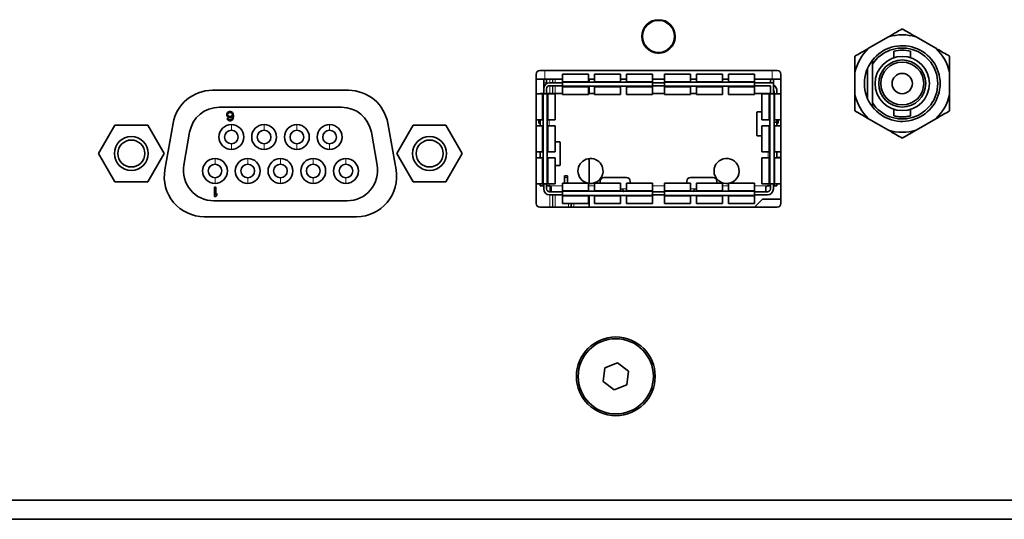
# Model space of a CAD drawing. Header units: millimetres. Extents: x 0 to 1118, y 0 to 864.
# Tile 257 of 339: x 812 to 832, y 491 to 502. Entities that reach past the tile are written whole.
import ezdxf

# ---------------------------------------------------------------- set-up
doc = ezdxf.new("R2010")
doc.units = ezdxf.units.MM

msp = doc.modelspace()

# ---------------------------------------------------------------- linework, layer by layer
at = {"color": 7, "linetype": 'Continuous', "lineweight": 18}
for p, q in [((824.7018, 501.5305), (824.7019, 501.5303)), ((824.7221, 501.5447), (824.7234, 501.5403)), ((824.7576, 501.5601), (824.7545, 501.5635)), ((824.777, 501.5737), (824.7769, 501.5739)), ((825.2625, 501.2701), (825.2581, 501.2712)), ((825.2581, 501.2316), (825.2625, 501.2327)), ((825.2601, 501.2948), (825.2603, 501.2948)), ((825.2601, 501.2081), (825.2603, 501.2081)), ((824.7018, 500.9723), (824.7019, 500.9725)), ((824.7234, 500.9625), (824.7221, 500.9581)), ((824.7545, 500.9394), (824.7576, 500.9427)), ((824.7769, 500.929), (824.777, 500.9292)), ((822.531, 500.3539), (822.531, 500.5352)), ((827.2935, 500.3539), (827.2935, 500.5352)), ((822.5073, 500.2789), (822.5698, 500.2789)), ((822.6395, 500.3539), (822.6395, 500.2789)), ((822.6395, 500.2164), (822.6395, 500.0539)), ((822.6895, 500.2789), (822.6895, 500.3539)), ((822.6895, 500.0539), (822.6895, 500.2164)), ((822.6987, 500.3539), (822.6987, 500.2789)), ((822.6987, 500.2164), (822.6987, 500.0539)), ((822.7487, 500.2789), (822.7487, 500.3539)), ((822.7487, 500.0539), (822.7487, 500.2164)), ((822.901, 500.3086), (823.446, 500.3086)), ((823.446, 500.1868), (822.901, 500.1868)), ((823.571, 500.3086), (824.116, 500.3086)), ((824.116, 500.1868), (823.571, 500.1868)), ((824.241, 500.3086), (824.786, 500.3086)), ((824.786, 500.1868), (824.241, 500.1868)), ((825.041, 500.3086), (825.586, 500.3086)), ((825.586, 500.1868), (825.041, 500.1868)), ((825.711, 500.3086), (826.256, 500.3086)), ((826.256, 500.1868), (825.711, 500.1868)), ((826.381, 500.3086), (826.926, 500.3086)), ((826.926, 500.1868), (826.381, 500.1868)), ((822.4767, 499.5014), (822.4767, 500.0464)), ((822.6004, 500.0464), (822.6004, 499.5014)), ((822.6198, 500.0539), (822.6198, 500.0464)), ((827.2073, 500.0464), (827.2073, 500.0539)), ((827.2267, 499.5014), (827.2267, 500.0464)), ((827.3504, 500.0464), (827.3504, 499.5014)), ((815.9656, 499.4014), (815.9656, 499.2839)), ((816.6514, 499.4014), (816.6514, 499.2839)), ((817.3372, 499.4014), (817.3372, 499.2839)), ((818.023, 499.4014), (818.023, 499.2839)), ((822.4767, 498.8314), (822.4767, 499.3764)), ((822.6004, 499.3764), (822.6004, 498.8314)), ((822.6198, 499.5014), (822.6198, 499.3764)), ((827.2267, 498.8314), (827.2267, 499.3764)), ((827.3504, 499.3764), (827.3504, 498.8314)), ((815.9656, 498.9982), (815.9656, 498.8807)), ((816.6514, 498.9982), (816.6514, 498.8807)), ((817.3372, 498.9982), (817.3372, 498.8807)), ((818.023, 498.9982), (818.023, 498.8807)), ((827.2073, 498.7064), (827.2073, 498.8314)), ((815.6227, 498.6902), (815.6227, 498.5727)), ((816.3085, 498.6902), (816.3085, 498.5727)), ((816.9943, 498.6902), (816.9943, 498.5727)), ((817.6801, 498.6902), (817.6801, 498.5727)), ((818.3659, 498.6902), (818.3659, 498.5727)), ((822.4767, 498.1614), (822.4767, 498.7064)), ((822.6004, 498.7064), (822.6004, 498.1614)), ((827.2267, 498.1614), (827.2267, 498.7064)), ((827.3504, 498.7064), (827.3504, 498.1614)), ((815.6227, 498.287), (815.6227, 498.1695)), ((816.3085, 498.287), (816.3085, 498.1695)), ((816.9943, 498.287), (816.9943, 498.1695)), ((817.6801, 498.287), (817.6801, 498.1695)), ((818.3659, 498.287), (818.3659, 498.1695)), ((822.6198, 498.1614), (822.6198, 498.1164)), ((822.6323, 498.1164), (822.901, 498.1164)), ((822.6395, 498.1152), (822.6395, 497.9914)), ((822.9448, 498.2939), (823.0073, 498.2939)), ((823.446, 498.1164), (823.571, 498.1164)), ((824.786, 498.1164), (825.041, 498.1164)), ((826.256, 498.1164), (826.381, 498.1164)), ((826.926, 498.1164), (827.1948, 498.1164)), ((827.2073, 498.1164), (827.2073, 498.1614)), ((822.6395, 497.9289), (822.6395, 497.6727)), ((822.6895, 497.6727), (822.6895, 497.9289)), ((822.6987, 497.9289), (822.6987, 497.6727)), ((822.7487, 497.6727), (822.7487, 497.9289)), ((822.901, 498.0211), (823.446, 498.0211)), ((823.446, 497.8993), (822.901, 497.8993)), ((823.571, 498.0211), (824.116, 498.0211)), ((824.116, 497.8993), (823.571, 497.8993)), ((824.241, 498.0539), (824.116, 498.0539)), ((824.241, 498.0211), (824.786, 498.0211)), ((824.786, 497.8993), (824.241, 497.8993)), ((825.041, 498.0211), (825.586, 498.0211)), ((825.586, 497.8993), (825.041, 497.8993)), ((825.711, 498.0539), (825.586, 498.0539)), ((825.711, 498.0211), (826.256, 498.0211)), ((826.256, 497.8993), (825.711, 497.8993)), ((826.381, 498.0211), (826.926, 498.0211)), ((826.926, 497.8993), (826.381, 497.8993)), ((823.0286, 497.7477), (823.0286, 497.6727)), ((823.0786, 497.6727), (823.0786, 497.7477)), ((823.0878, 497.7477), (823.0878, 497.6727)), ((823.1378, 497.6727), (823.1378, 497.7477))]:
    msp.add_line(p, q, dxfattribs=at)
at = {"color": 7, "linetype": 'Continuous', "lineweight": 35}
for p, q in [((829.7298, 501.2417), (829.315, 501.0022)), ((830.722, 501.0022), (830.3072, 501.2417)), ((829.8435, 500.9404), (829.8435, 500.8038)), ((830.1935, 500.8038), (830.1935, 500.941)), ((829.2935, 500.5858), (829.2935, 499.9395)), ((829.3935, 500.752), (829.3935, 500.6658)), ((829.3935, 500.6658), (829.3935, 499.8595)), ((822.3518, 500.4602), (822.3518, 497.7477)), ((827.4018, 500.5352), (822.4268, 500.5352)), ((823.446, 500.4602), (822.901, 500.4602)), ((822.901, 500.4602), (822.901, 500.3086)), ((823.446, 500.3086), (823.446, 500.4602)), ((824.116, 500.4602), (823.571, 500.4602)), ((823.571, 500.4602), (823.571, 500.3086)), ((824.116, 500.3086), (824.116, 500.4602)), ((824.786, 500.4602), (824.241, 500.4602)), ((824.241, 500.4602), (824.241, 500.3086)), ((824.786, 500.3086), (824.786, 500.4602)), ((825.586, 500.4602), (825.041, 500.4602)), ((825.041, 500.4602), (825.041, 500.3086)), ((825.586, 500.3086), (825.586, 500.4602)), ((826.256, 500.4602), (825.711, 500.4602)), ((825.711, 500.4602), (825.711, 500.3086)), ((826.256, 500.3086), (826.256, 500.4602)), ((826.926, 500.4602), (826.381, 500.4602)), ((826.381, 500.4602), (826.381, 500.3086)), ((826.926, 500.3086), (826.926, 500.4602)), ((827.4768, 497.7477), (827.4768, 500.4602)), ((829.0263, 500.5022), (829.0263, 500.0232)), ((831.0107, 500.0232), (831.0107, 500.5022)), ((822.531, 500.3539), (822.3518, 500.3539)), ((822.5073, 500.2789), (822.5073, 500.3539)), ((822.5073, 500.1539), (822.5073, 500.2789)), ((822.901, 500.3539), (822.531, 500.3539)), ((822.5698, 500.2789), (822.5698, 500.3539)), ((822.5698, 500.2622), (822.5698, 500.2789)), ((822.901, 500.2789), (822.6323, 500.2789)), ((822.901, 500.2164), (822.6323, 500.2164)), ((822.901, 500.3086), (822.901, 500.2904)), ((822.901, 500.2904), (824.786, 500.2904)), ((822.901, 500.2904), (822.901, 500.205)), ((822.901, 500.205), (824.786, 500.205)), ((822.901, 500.1868), (822.901, 500.205)), ((822.901, 500.1868), (822.901, 500.0352)), ((823.571, 500.3539), (823.446, 500.3539)), ((823.446, 500.2904), (823.446, 500.3086)), ((823.446, 500.1868), (823.446, 500.205)), ((823.446, 500.0352), (823.446, 500.1868)), ((823.4637, 500.3539), (823.4637, 500.2904)), ((823.4637, 500.205), (823.4637, 500.0539)), ((823.571, 500.3086), (823.571, 500.2904)), ((823.571, 500.205), (823.571, 500.1868)), ((823.571, 500.1868), (823.571, 500.0352)), ((824.241, 500.3539), (824.116, 500.3539)), ((824.116, 500.2904), (824.116, 500.3086)), ((824.116, 500.1868), (824.116, 500.205)), ((824.116, 500.0352), (824.116, 500.1868)), ((824.241, 500.3086), (824.241, 500.2904)), ((824.241, 500.205), (824.241, 500.1868)), ((824.241, 500.1868), (824.241, 500.0352)), ((825.041, 500.3539), (824.786, 500.3539)), ((824.786, 500.3086), (824.786, 500.2904)), ((824.786, 500.205), (824.786, 500.2904)), ((825.041, 500.2789), (824.786, 500.2789)), ((825.041, 500.2164), (824.786, 500.2164)), ((824.786, 500.205), (824.786, 500.1868)), ((824.786, 500.1868), (824.786, 500.0352)), ((825.041, 500.3086), (825.041, 500.2904)), ((825.041, 500.2904), (825.041, 500.205)), ((825.041, 500.2904), (826.926, 500.2904)), ((825.041, 500.205), (826.926, 500.205)), ((825.041, 500.1868), (825.041, 500.205)), ((825.041, 500.1868), (825.041, 500.0352)), ((825.711, 500.3539), (825.586, 500.3539)), ((825.586, 500.2904), (825.586, 500.3086)), ((825.586, 500.1868), (825.586, 500.205)), ((825.586, 500.0352), (825.586, 500.1868)), ((825.711, 500.3086), (825.711, 500.2904)), ((825.711, 500.205), (825.711, 500.1868)), ((825.711, 500.1868), (825.711, 500.0352)), ((826.381, 500.3539), (826.256, 500.3539)), ((826.256, 500.2904), (826.256, 500.3086)), ((826.256, 500.1868), (826.256, 500.205)), ((826.256, 500.0352), (826.256, 500.1868)), ((826.381, 500.3086), (826.381, 500.2904)), ((826.381, 500.205), (826.381, 500.1868)), ((826.381, 500.1868), (826.381, 500.0352)), ((827.2935, 500.3539), (826.926, 500.3539)), ((826.926, 500.3086), (826.926, 500.2904)), ((826.926, 500.205), (826.926, 500.2904)), ((827.3198, 500.2789), (826.926, 500.2789)), ((827.2573, 500.2164), (826.926, 500.2164)), ((826.926, 500.205), (826.926, 500.1868)), ((826.926, 500.1868), (826.926, 500.0352)), ((827.2573, 500.2789), (827.2573, 500.3539)), ((827.2573, 500.2164), (827.2573, 500.0464)), ((827.4768, 500.3539), (827.2935, 500.3539)), ((827.3198, 500.3539), (827.3198, 500.2789)), ((827.3198, 500.0464), (827.3198, 500.2789)), ((818.418, 500.1205), (815.5693, 500.1205)), ((822.4767, 500.0464), (822.3518, 500.0464)), ((822.4323, 500.0539), (822.4948, 500.0539)), ((822.4323, 500.0464), (822.4323, 500.0539)), ((822.4767, 500.0464), (822.4948, 500.0464)), ((822.4948, 500.0539), (822.4948, 500.0464)), ((822.4948, 500.0539), (822.5073, 500.0539)), ((822.4948, 498.1614), (822.4948, 500.0464)), ((822.5823, 500.0464), (822.4948, 500.0464)), ((822.5073, 500.1539), (822.5073, 500.0464)), ((822.5698, 500.0464), (822.5698, 500.1539)), ((822.5698, 500.0539), (822.6198, 500.0539)), ((822.5823, 498.1614), (822.5823, 500.0464)), ((822.5823, 500.0464), (822.6004, 500.0464)), ((822.6004, 500.0464), (822.751, 500.0464)), ((822.901, 500.0539), (822.6198, 500.0539)), ((822.751, 499.5014), (822.751, 500.0464)), ((822.901, 500.0352), (823.446, 500.0352)), ((823.571, 500.0539), (823.446, 500.0539)), ((823.571, 500.0352), (824.116, 500.0352)), ((824.241, 500.0352), (824.786, 500.0352)), ((825.041, 500.0539), (824.786, 500.0539)), ((825.041, 500.0352), (825.586, 500.0352)), ((825.711, 500.0539), (825.586, 500.0539)), ((825.711, 500.0352), (826.256, 500.0352)), ((826.381, 500.0352), (826.926, 500.0352)), ((827.2073, 500.0539), (826.926, 500.0539)), ((827.076, 500.0464), (827.076, 499.5014)), ((827.2267, 500.0464), (827.076, 500.0464)), ((827.2073, 500.0539), (827.2573, 500.0539)), ((827.2267, 500.0464), (827.2448, 500.0464)), ((827.3323, 500.0464), (827.2448, 500.0464)), ((827.2448, 498.1614), (827.2448, 500.0464)), ((827.3323, 500.0724), (827.3198, 500.0724)), ((827.3323, 500.0464), (827.3323, 500.0914)), ((827.3323, 498.1614), (827.3323, 500.0464)), ((827.3323, 500.0464), (827.3504, 500.0464)), ((827.3504, 500.0464), (827.4768, 500.0464)), ((827.3948, 500.0914), (827.3948, 500.0464)), ((815.7166, 499.7659), (818.272, 499.7659)), ((829.3935, 499.8595), (829.3935, 499.7734)), ((815.8672, 499.6218), (815.8751, 499.642)), ((815.8672, 499.6015), (815.8672, 499.6218)), ((815.8751, 499.5812), (815.8672, 499.6015)), ((815.8751, 499.642), (815.887, 499.6583)), ((815.887, 499.5691), (815.8751, 499.5812)), ((815.887, 499.6583), (815.9069, 499.6704)), ((815.887, 499.6177), (815.891, 499.6299)), ((815.887, 499.6056), (815.887, 499.6177)), ((815.891, 499.5934), (815.887, 499.6056)), ((815.9069, 499.5569), (815.887, 499.5691)), ((815.891, 499.6299), (815.8989, 499.642)), ((815.8989, 499.5853), (815.891, 499.5934)), ((815.8989, 499.642), (815.9108, 499.6502)), ((815.9108, 499.5772), (815.8989, 499.5853)), ((815.9069, 499.6704), (815.9267, 499.6745)), ((815.9267, 499.5529), (815.9069, 499.5569)), ((815.9108, 499.6502), (815.9228, 499.6542)), ((815.9228, 499.5731), (815.9108, 499.5772)), ((815.9228, 499.6542), (815.9505, 499.6542)), ((815.9505, 499.5731), (815.9228, 499.5731)), ((815.9267, 499.6745), (815.9466, 499.6745)), ((815.9466, 499.5529), (815.9267, 499.5529)), ((815.9466, 499.6745), (815.9664, 499.6704)), ((815.9664, 499.5569), (815.9466, 499.5529)), ((815.9505, 499.6542), (815.9624, 499.6502)), ((815.9624, 499.5772), (815.9505, 499.5731)), ((815.9624, 499.6502), (815.9743, 499.642)), ((815.9743, 499.5853), (815.9624, 499.5772)), ((815.9664, 499.6704), (815.9863, 499.6583)), ((815.9902, 499.5731), (815.9664, 499.5569)), ((815.9743, 499.642), (815.9823, 499.6299)), ((815.9823, 499.5934), (815.9743, 499.5853)), ((815.9823, 499.6299), (815.9863, 499.6177)), ((815.9863, 499.6056), (815.9823, 499.5934)), ((815.9863, 499.6583), (815.9982, 499.642)), ((815.9863, 499.6177), (815.9863, 499.6056)), ((815.9863, 499.5407), (815.9902, 499.565)), ((815.9902, 499.565), (815.9902, 499.5731)), ((815.9982, 499.642), (816.0061, 499.6218)), ((816.0061, 499.6218), (816.0101, 499.5934)), ((816.0101, 499.565), (816.0061, 499.5367)), ((816.0101, 499.5934), (816.0101, 499.565)), ((826.9732, 499.1989), (826.9732, 499.6339)), ((827.076, 499.6664), (826.9806, 499.6664)), ((829.8435, 499.7215), (829.8435, 499.5849)), ((830.1935, 499.5843), (830.1935, 499.7215)), ((813.5267, 499.3892), (813.1839, 498.7955)), ((814.2123, 499.3892), (813.5267, 499.3892)), ((814.5551, 498.7955), (814.2123, 499.3892)), ((814.7446, 499.4284), (814.5726, 498.4534)), ((815.8791, 499.5164), (815.8751, 499.5286)), ((815.8751, 499.5286), (815.895, 499.5286)), ((815.891, 499.5002), (815.8791, 499.5164)), ((815.9108, 499.488), (815.891, 499.5002)), ((815.895, 499.5286), (815.9029, 499.5164)), ((815.9029, 499.5164), (815.9148, 499.5083)), ((815.9307, 499.484), (815.9108, 499.488)), ((815.9148, 499.5083), (815.9267, 499.5042)), ((815.9267, 499.5042), (815.9505, 499.5042)), ((815.9466, 499.484), (815.9307, 499.484)), ((815.9664, 499.488), (815.9466, 499.484)), ((815.9505, 499.5042), (815.9624, 499.5083)), ((815.9624, 499.5083), (815.9743, 499.5164)), ((815.9863, 499.5002), (815.9664, 499.488)), ((815.9743, 499.5164), (815.9823, 499.5286)), ((815.9823, 499.5286), (815.9863, 499.5407)), ((815.9982, 499.5164), (815.9863, 499.5002)), ((816.0061, 499.5367), (815.9982, 499.5164)), ((819.4147, 498.4534), (819.2428, 499.4284)), ((819.7751, 499.3892), (819.4323, 498.7955)), ((820.4607, 499.3892), (819.7751, 499.3892)), ((820.8035, 498.7955), (820.4607, 499.3892)), ((822.3518, 499.5014), (822.4767, 499.5014)), ((822.4767, 499.3764), (822.3518, 499.3764)), ((822.4048, 499.4289), (822.4048, 499.5014)), ((822.4323, 499.4289), (822.4048, 499.4289)), ((822.4323, 499.5014), (822.4323, 499.3764)), ((822.4767, 499.5014), (822.4948, 499.5014)), ((822.4948, 499.3764), (822.4767, 499.3764)), ((822.5823, 499.5014), (822.6004, 499.5014)), ((822.6004, 499.3764), (822.5823, 499.3764)), ((822.6004, 499.5014), (822.751, 499.5014)), ((822.751, 499.3764), (822.6004, 499.3764)), ((822.751, 498.8314), (822.751, 499.3764)), ((827.076, 499.5014), (827.2267, 499.5014)), ((827.076, 499.3764), (827.076, 498.8314)), ((827.2267, 499.3764), (827.076, 499.3764)), ((827.2267, 499.5014), (827.2448, 499.5014)), ((827.2448, 499.3764), (827.2267, 499.3764)), ((827.3504, 499.5014), (827.3323, 499.5014)), ((827.3323, 499.4539), (827.3948, 499.4539)), ((827.3323, 499.3764), (827.3504, 499.3764)), ((827.3504, 499.5014), (827.4768, 499.5014)), ((827.4768, 499.3764), (827.3504, 499.3764)), ((827.3948, 499.5014), (827.3948, 499.4539)), ((827.3948, 499.3764), (827.3948, 499.4539)), ((827.3948, 499.4289), (827.4223, 499.4289)), ((827.4223, 499.4289), (827.4223, 499.5014)), ((829.315, 499.5232), (829.7298, 499.2837)), ((830.3072, 499.2837), (830.722, 499.5232)), ((814.9694, 498.5503), (815.0912, 499.2412)), ((818.8974, 499.2412), (819.0192, 498.5503)), ((826.9806, 499.1664), (827.076, 499.1664)), ((822.8464, 499.0414), (822.751, 499.0414)), ((822.8537, 499.0089), (822.8537, 498.5739)), ((813.1839, 498.7955), (813.5267, 498.2017)), ((814.2123, 498.2017), (814.5551, 498.7955)), ((819.4323, 498.7955), (819.7751, 498.2017)), ((820.4607, 498.2017), (820.8035, 498.7955)), ((822.3518, 498.8314), (822.4767, 498.8314)), ((822.4323, 498.8314), (822.4323, 498.7064)), ((822.4767, 498.8314), (822.4948, 498.8314)), ((822.5823, 498.8314), (822.6004, 498.8314)), ((822.6004, 498.8314), (822.751, 498.8314)), ((827.076, 498.8314), (827.2267, 498.8314)), ((827.2267, 498.8314), (827.2448, 498.8314)), ((827.3504, 498.8314), (827.3323, 498.8314)), ((827.3504, 498.8314), (827.4768, 498.8314)), ((827.3948, 498.7064), (827.3948, 498.8314)), ((822.4767, 498.7064), (822.3518, 498.7064)), ((822.4948, 498.7064), (822.4767, 498.7064)), ((822.6004, 498.7064), (822.5823, 498.7064)), ((822.751, 498.7064), (822.6004, 498.7064)), ((822.751, 498.1614), (822.751, 498.7064)), ((822.751, 498.5414), (822.8464, 498.5414)), ((823.4637, 498.6902), (823.4637, 498.1676)), ((827.076, 498.7064), (827.076, 498.1614)), ((827.2267, 498.7064), (827.076, 498.7064)), ((827.2448, 498.7064), (827.2267, 498.7064)), ((827.3323, 498.7064), (827.3504, 498.7064)), ((827.4768, 498.7064), (827.3504, 498.7064)), ((827.4768, 498.7102), (827.3948, 498.7102)), ((822.9448, 498.2939), (822.9448, 498.3264)), ((822.9448, 498.3264), (823.0073, 498.3264)), ((823.0073, 498.2939), (823.0073, 498.3264)), ((813.5267, 498.2017), (814.2123, 498.2017)), ((819.7751, 498.2017), (820.4607, 498.2017)), ((822.3518, 498.1614), (822.4767, 498.1614)), ((822.4323, 498.1164), (822.4323, 498.1614)), ((822.4323, 498.1164), (822.4948, 498.1164)), ((822.4767, 498.1614), (822.4948, 498.1614)), ((822.4948, 498.1614), (822.5823, 498.1614)), ((822.4948, 498.1614), (822.4948, 498.1164)), ((822.5073, 498.1164), (822.4948, 498.1164)), ((822.5073, 498.1614), (822.5073, 498.0539)), ((822.5698, 498.0539), (822.5698, 498.1614)), ((822.6198, 498.1164), (822.5698, 498.1164)), ((822.6004, 498.1614), (822.5823, 498.1614)), ((822.6004, 498.1614), (822.751, 498.1614)), ((822.6198, 498.1164), (822.6323, 498.1164)), ((823.446, 498.1727), (822.901, 498.1727)), ((822.901, 498.1727), (822.901, 498.0211)), ((822.9448, 498.1727), (822.9448, 498.2939)), ((823.0073, 498.2939), (823.0073, 498.1727)), ((823.446, 498.0211), (823.446, 498.1727)), ((824.116, 498.1727), (823.571, 498.1727)), ((823.571, 498.1727), (823.571, 498.0211)), ((823.6935, 498.2164), (823.6935, 498.1727)), ((824.2435, 498.2914), (823.7685, 498.2914)), ((824.116, 498.0211), (824.116, 498.1727)), ((824.786, 498.1727), (824.241, 498.1727)), ((824.241, 498.1727), (824.241, 498.0211)), ((824.3185, 498.1727), (824.3185, 498.2164)), ((824.786, 498.0211), (824.786, 498.1727)), ((825.586, 498.1727), (825.041, 498.1727)), ((825.041, 498.1727), (825.041, 498.0211)), ((825.5085, 498.2164), (825.5085, 498.1727)), ((826.0585, 498.2914), (825.5835, 498.2914)), ((825.586, 498.0211), (825.586, 498.1727)), ((826.256, 498.1727), (825.711, 498.1727)), ((825.711, 498.1727), (825.711, 498.0211)), ((826.1335, 498.1727), (826.1335, 498.2164)), ((826.256, 498.0211), (826.256, 498.1727)), ((826.926, 498.1727), (826.381, 498.1727)), ((826.381, 498.1727), (826.381, 498.0211)), ((826.926, 498.0211), (826.926, 498.1727)), ((827.076, 498.1614), (827.2267, 498.1614)), ((827.1948, 498.1164), (827.2073, 498.1164)), ((827.2073, 498.1164), (827.2573, 498.1164)), ((827.2267, 498.1614), (827.2448, 498.1614)), ((827.2448, 498.1614), (827.3323, 498.1614)), ((827.2573, 498.1614), (827.2573, 498.0539)), ((827.3198, 498.0539), (827.3198, 498.1614)), ((827.3198, 498.1164), (827.3323, 498.1164)), ((827.3504, 498.1614), (827.3323, 498.1614)), ((827.3323, 498.1164), (827.3323, 498.1614)), ((827.3323, 498.1164), (827.3948, 498.1164)), ((827.3504, 498.1614), (827.4768, 498.1614)), ((827.3948, 498.1164), (827.3948, 498.1614)), ((815.6132, 498.087), (815.637, 498.087)), ((815.6132, 497.8965), (815.6132, 498.087)), ((815.637, 497.8965), (815.6132, 497.8965)), ((815.637, 498.087), (815.637, 497.9289)), ((815.637, 497.9289), (815.6608, 497.9573)), ((815.6608, 497.9248), (815.637, 497.8965)), ((815.6608, 497.9573), (815.6608, 497.9248)), ((822.6323, 497.9914), (822.901, 497.9914)), ((822.6323, 497.9289), (822.901, 497.9289)), ((822.6648, 497.9957), (822.6648, 498.0839)), ((822.901, 498.0211), (822.901, 498.0029)), ((822.901, 498.0029), (824.786, 498.0029)), ((822.901, 498.0029), (822.901, 497.9175)), ((822.901, 497.9175), (824.786, 497.9175)), ((822.901, 497.8993), (822.901, 497.9175)), ((822.901, 497.8993), (822.901, 497.7477)), ((823.446, 498.0029), (823.446, 498.0211)), ((823.446, 497.9175), (823.446, 497.8993)), ((823.446, 497.7477), (823.446, 497.8993)), ((823.4637, 497.9175), (823.4637, 497.6727)), ((823.571, 498.0211), (823.571, 498.0029)), ((823.571, 497.8993), (823.571, 497.9175)), ((823.571, 497.8993), (823.571, 497.7477)), ((824.116, 498.0029), (824.116, 498.0211)), ((824.116, 497.9175), (824.116, 497.8993)), ((824.116, 497.7477), (824.116, 497.8993)), ((824.241, 498.0211), (824.241, 498.0029)), ((824.241, 497.8993), (824.241, 497.9175)), ((824.241, 497.8993), (824.241, 497.7477)), ((824.786, 498.0211), (824.786, 498.0029)), ((824.786, 497.9175), (824.786, 498.0029)), ((824.786, 497.9914), (825.041, 497.9914)), ((824.786, 497.9289), (825.041, 497.9289)), ((824.786, 497.9175), (824.786, 497.8993)), ((824.786, 497.8993), (824.786, 497.7477)), ((825.041, 498.0211), (825.041, 498.0029)), ((825.041, 498.0029), (825.041, 497.9175)), ((825.041, 498.0029), (826.926, 498.0029)), ((825.041, 497.9175), (826.926, 497.9175)), ((825.041, 497.8993), (825.041, 497.9175)), ((825.041, 497.8993), (825.041, 497.7477)), ((825.586, 498.0029), (825.586, 498.0211)), ((825.586, 497.9175), (825.586, 497.8993)), ((825.586, 497.7477), (825.586, 497.8993)), ((825.711, 498.0211), (825.711, 498.0029)), ((825.711, 497.8993), (825.711, 497.9175)), ((825.711, 497.8993), (825.711, 497.7477)), ((826.256, 498.0029), (826.256, 498.0211)), ((826.256, 497.9175), (826.256, 497.8993)), ((826.256, 497.7477), (826.256, 497.8993)), ((826.381, 498.0211), (826.381, 498.0029)), ((826.381, 497.8993), (826.381, 497.9175)), ((826.381, 497.8993), (826.381, 497.7477)), ((826.926, 498.0211), (826.926, 498.0029)), ((826.926, 497.9175), (826.926, 498.0029)), ((826.926, 497.9914), (827.1948, 497.9914)), ((826.926, 497.9289), (827.1948, 497.9289)), ((826.926, 497.9175), (826.926, 497.8993)), ((826.926, 497.8993), (826.926, 497.7477)), ((827.1623, 498.0839), (827.1623, 497.9957)), ((818.3939, 497.805), (815.5948, 497.805)), ((822.901, 497.7477), (823.446, 497.7477)), ((823.571, 497.7477), (824.116, 497.7477)), ((824.241, 497.7477), (824.786, 497.7477)), ((825.041, 497.7477), (825.586, 497.7477)), ((825.711, 497.7477), (826.256, 497.7477)), ((826.381, 497.7477), (826.926, 497.7477)), ((826.9262, 497.6727), (827.0887, 497.8352)), ((827.0887, 497.8352), (827.4768, 497.8352)), ((822.4268, 497.6727), (827.4018, 497.6727)), ((815.3974, 497.4705), (818.5899, 497.4705)), ((824.0566, 494.4101), (823.7898, 494.2999)), ((824.2855, 494.2342), (824.0566, 494.4101)), ((823.7898, 494.2999), (823.7519, 494.0137)), ((824.2475, 493.948), (824.2855, 494.2342)), ((823.7519, 494.0137), (823.9807, 493.8377)), ((823.9807, 493.8377), (824.2475, 493.948)), ((781.2193, 491.5264), (850.2193, 491.5264)), ((781.2193, 491.1264), (850.2193, 491.1264))]:
    msp.add_line(p, q, dxfattribs=at)
at = {"color": 7, "linetype": 'Continuous', "lineweight": 18, "flags": 128}
for points in [[(824.7036, 501.5319), (824.7033, 501.5316), (824.7019, 501.5303)], [(824.777, 501.5737), (824.7752, 501.5731), (824.7748, 501.573)], [(825.2601, 501.2948), (825.2605, 501.2929), (825.2606, 501.2925)], [(825.2601, 501.2081), (825.2605, 501.2099), (825.2606, 501.2103)], [(824.7036, 500.971), (824.7033, 500.9713), (824.7019, 500.9725)], [(824.7748, 500.9299), (824.7752, 500.9298), (824.777, 500.9292)]]:
    msp.add_lwpolyline(points, dxfattribs=at)
at = {"color": 7, "linetype": 'Continuous', "lineweight": 35, "flags": 128}
msp.add_lwpolyline([(822.901, 497.9943), (822.8945, 497.9926), (822.8823, 497.9914)], dxfattribs=at)
at = {"color": 7, "linetype": 'Continuous', "lineweight": 35}
for centre, radius in [((824.913, 501.2514), 0.35), ((830.0185, 500.2627), 0.5687), ((830.0185, 500.2627), 0.4937), ((830.0185, 500.2627), 0.45), ((830.0185, 500.2627), 0.2125), ((813.8695, 498.7955), 0.3556), ((820.1179, 498.7955), 0.3556), ((813.8695, 498.7955), 0.2826), ((820.1179, 498.7955), 0.2826), ((824.0187, 494.1239), 0.825), ((824.0187, 494.1239), 0.7875)]:
    msp.add_circle(centre, radius, dxfattribs=at)
at = {"color": 7, "linetype": 'Continuous', "lineweight": 18}
for radius in [0.3415, 0.329]:
    msp.add_circle((824.913, 501.2514), radius, dxfattribs=at)
for centre, radius, start, end in [((824.913, 501.2514), 0.3498, 127.117, 232.883), ((824.2967, 500.4087), 1.1926, 69.82738, 70.13502), ((824.7005, 501.5382), 0.0125, 306.55189, 2.05564), ((824.7258, 501.5419), 0.00286, 212.09459, 250.85183), ((824.7551, 501.5588), 0.00286, 349.14817, 27.90541), ((824.7709, 501.5788), 0.0125, 237.94461, 293.44795), ((824.913, 501.2514), 0.3498, 7.117, 112.883), ((824.4914, 502.2065), 1.1926, 309.82738, 310.13502), ((825.2676, 501.2921), 0.0125, 186.55205, 242.05492), ((825.2676, 501.2108), 0.0125, 117.9451, 173.44795), ((825.2582, 501.2684), 0.00286, 92.09459, 130.85183), ((825.2582, 501.2345), 0.00286, 229.14817, 267.90541), ((824.2951, 502.0985), 1.1973, 289.86559, 290.17202), ((824.7005, 500.9646), 0.0125, 357.94481, 53.44811), ((824.7551, 500.9441), 0.00286, 332.09459, 10.85183), ((824.7709, 500.924), 0.0125, 66.55189, 122.05486)]:
    msp.add_arc(centre, radius, start, end, dxfattribs=at)
at = {"color": 7, "linetype": 'Continuous', "lineweight": 35}
for centre, radius, start, end in [((824.913, 501.2514), 0.3498, 247.117, 352.883), ((830.0185, 500.2627), 1.0207, 73.56967, 106.43033), ((830.0185, 500.2627), 1.0207, 133.56967, 166.43033), ((830.0185, 500.2627), 0.7938, 218.05666, 141.94334), ((830.0185, 500.2627), 0.7438, 212.82437, 147.17563), ((830.0185, 500.2627), 1.0207, 13.56967, 46.43033), ((830.0185, 500.2627), 0.7, 75.71877, 104.47769), ((830.0185, 500.2627), 0.7938, 142.45034, 218.05666), ((822.4268, 500.4602), 0.075, 90, 180), ((827.4018, 500.4602), 0.075, 0, 90), ((822.6323, 500.1539), 0.125, 90, 180), ((822.6323, 500.1539), 0.0625, 90, 180), ((827.2073, 500.0914), 0.125, 66.42182, 90), ((827.2073, 500.0914), 0.1875, 0, 53.1301), ((815.5693, 499.283), 0.8375, 90, 170), ((818.418, 499.283), 0.8375, 10, 90), ((827.2073, 500.0914), 0.125, 0, 25.84193), ((830.0185, 500.2627), 1.0207, 193.56967, 226.43033), ((830.0185, 500.2627), 1.0207, 313.56967, 346.43033), ((815.7166, 499.1309), 0.635, 90, 170), ((818.272, 499.1309), 0.635, 10, 90), ((827.0147, 499.6416), 0.0422, 143.98995, 190.5357), ((815.9656, 499.1411), 0.2604, 90, 270), ((815.9656, 499.1411), 0.2604, 270, 90), ((816.6514, 499.1411), 0.2604, 90, 270), ((816.6514, 499.1411), 0.2604, 270, 90), ((817.3372, 499.1411), 0.2604, 90, 270), ((817.3372, 499.1411), 0.2604, 270, 90), ((818.023, 499.1411), 0.2604, 90, 270), ((818.023, 499.1411), 0.2604, 270, 90), ((815.9656, 499.1411), 0.1429, 90, 270), ((815.9656, 499.1411), 0.1429, 270, 90), ((816.6514, 499.1411), 0.1429, 90, 270), ((816.6514, 499.1411), 0.1429, 270, 90), ((817.3372, 499.1411), 0.1429, 90, 270), ((817.3372, 499.1411), 0.1429, 270, 90), ((818.023, 499.1411), 0.1429, 90, 270), ((818.023, 499.1411), 0.1429, 270, 90), ((827.0147, 499.1912), 0.0422, 169.4643, 216.01005), ((830.0185, 500.2627), 1.0207, 253.56967, 286.43033), ((822.812, 499.0166), 0.0425, 349.52949, 35.69765), ((815.5948, 498.44), 0.635, 170, 270), ((815.6227, 498.4299), 0.2604, 90, 270), ((815.6227, 498.4299), 0.1429, 90, 270), ((815.6227, 498.4299), 0.2604, 270, 90), ((815.6227, 498.4299), 0.1429, 270, 90), ((816.3085, 498.4299), 0.2604, 90, 270), ((816.3085, 498.4299), 0.1429, 90, 270), ((816.3085, 498.4299), 0.2604, 270, 90), ((816.3085, 498.4299), 0.1429, 270, 90), ((816.9943, 498.4299), 0.2604, 90, 270), ((816.9943, 498.4299), 0.1429, 90, 270), ((816.9943, 498.4299), 0.2604, 270, 90), ((816.9943, 498.4299), 0.1429, 270, 90), ((817.6801, 498.4299), 0.2604, 90, 270), ((817.6801, 498.4299), 0.1429, 90, 270), ((817.6801, 498.4299), 0.2604, 270, 90), ((817.6801, 498.4299), 0.1429, 270, 90), ((818.3659, 498.4299), 0.2604, 90, 270), ((818.3659, 498.4299), 0.1429, 90, 270), ((818.3659, 498.4299), 0.2604, 270, 90), ((818.3659, 498.4299), 0.1429, 270, 90), ((818.3939, 498.44), 0.635, 270, 10), ((822.812, 498.5662), 0.0425, 324.30235, 10.47051), ((823.4885, 498.4289), 0.2625, 260.68253, 180), ((826.3385, 498.4289), 0.2625, 282.52791, 180), ((815.3974, 498.308), 0.8375, 170, 270), ((818.5899, 498.308), 0.8375, 270, 10), ((823.4885, 498.4289), 0.2625, 180, 257.47209), ((826.3385, 498.4289), 0.2625, 180, 279.31747), ((823.7685, 498.2164), 0.075, 90, 180), ((824.2435, 498.2164), 0.075, 0, 90), ((825.5835, 498.2164), 0.075, 90, 180), ((826.0585, 498.2164), 0.075, 360, 90), ((822.6323, 498.0539), 0.125, 180, 270), ((822.6323, 498.0539), 0.0625, 180, 270), ((827.1948, 498.0539), 0.125, 270, 0), ((827.1948, 498.0539), 0.0625, 270, 0), ((822.4268, 497.7477), 0.075, 180, 270), ((827.4018, 497.7477), 0.075, 270, 0)]:
    msp.add_arc(centre, radius, start, end, dxfattribs=at)
at = {"color": 7, "linetype": 'Continuous', "lineweight": 18}
for centre, major_axis, start_param, end_param in [((824.9133, 501.2509), (-0.1731, 0.2999), 6.2259917, 6.3403789), ((824.9124, 501.2514), (0.3463, 0), 6.2259917, 6.3403789), ((824.9133, 501.252), (0.1731, 0.2999), 3.084399, 3.1987863)]:
    msp.add_ellipse(centre, major_axis=major_axis, ratio=0.999578, start_param=start_param, end_param=end_param, dxfattribs=at)
for points, knots in [([(824.7248, 501.5392), (824.7235, 501.5383), (824.7208, 501.5365), (824.7168, 501.5338), (824.7129, 501.5312), (824.709, 501.5286), (824.7081, 501.5281), (824.708, 501.5281), (824.708, 501.5281)], [0, 0, 0, 0, 0.10620293, 0.213089, 0.34930681, 0.57263126, 0.99727819, 1, 1, 1, 1]), ([(824.7621, 501.57), (824.7629, 501.5689), (824.764, 501.5673), (824.7636, 501.5647), (824.7626, 501.5631), (824.7612, 501.5619), (824.7603, 501.5614), (824.7593, 501.5608), (824.7584, 501.5604), (824.7578, 501.5602), (824.7576, 501.5601)], [0, 0, 0, 0, 0.481674, 0.6695956, 0.8340493, 0.8803839, 0.9114626, 0.9487443, 0.9814387, 1, 1, 1, 1]), ([(824.7759, 501.5674), (824.7756, 501.5671), (824.7751, 501.5667), (824.7712, 501.5648), (824.7675, 501.563), (824.7631, 501.5608), (824.76, 501.5593), (824.7583, 501.5584), (824.7579, 501.5583)], [0, 0, 0, 0, 0.4180259, 0.5948154, 0.7716952, 0.8731613, 0.9742761, 1, 1, 1, 1]), ([(825.2552, 501.2122), (825.2551, 501.2126), (825.2551, 501.2132), (825.2553, 501.2175), (825.2556, 501.2216), (825.2559, 501.2266), (825.2562, 501.23), (825.2563, 501.2319), (825.2563, 501.2323)], [0, 0, 0, 0, 0.41802586, 0.59481536, 0.77169516, 0.87316134, 0.97427611, 1, 1, 1, 1]), ([(825.2563, 501.2323), (825.2566, 501.2407), (825.2571, 501.2534), (825.2565, 501.2661), (825.2563, 501.2705)], [0, 0, 0, 0, 0.655623, 1, 1, 1, 1]), ([(824.7126, 500.9614), (824.7132, 500.9627), (824.714, 500.9644), (824.7164, 500.9654), (824.7183, 500.9653), (824.72, 500.9647), (824.721, 500.9642), (824.7219, 500.9636), (824.7228, 500.963), (824.7232, 500.9626), (824.7234, 500.9625)], [0, 0, 0, 0, 0.481674, 0.6695956, 0.8340493, 0.8803839, 0.9114626, 0.9487443, 0.9814387, 1, 1, 1, 1]), ([(824.7248, 500.9637), (824.7319, 500.9592), (824.7427, 500.9524), (824.754, 500.9466), (824.7579, 500.9446)], [0, 0, 0, 0, 0.655623, 1, 1, 1, 1]), ([(824.7579, 500.9446), (824.7594, 500.9439), (824.7623, 500.9424), (824.7665, 500.9403), (824.7708, 500.9383), (824.7749, 500.9362), (824.7759, 500.9356), (824.7759, 500.9355), (824.7759, 500.9355)], [0, 0, 0, 0, 0.1062029, 0.213089, 0.3493068, 0.5726313, 0.9972782, 1, 1, 1, 1]), ([(824.1504, 498.0493), (824.1509, 498.0465), (824.1519, 498.0412), (824.1539, 498.0371), (824.1548, 498.0351)], [0, 0, 0, 0, 0.51557269, 1, 1, 1, 1]), ([(825.6722, 498.0351), (825.6732, 498.0371), (825.6752, 498.0412), (825.6761, 498.0465), (825.6766, 498.0493)], [0, 0, 0, 0, 0.4844305, 1, 1, 1, 1])]:
    msp.add_open_spline(points, degree=3, knots=knots, dxfattribs=at)
at = {"color": 7, "linetype": 'Continuous', "lineweight": 35}
for points, knots in [([(830.0185, 501.4084), (829.9334, 501.3592), (829.8393, 501.3049), (829.7393, 501.2472), (829.7298, 501.2417)], [0, 0, 0, 0, 0.9047882, 1, 1, 1, 1]), ([(830.3072, 501.2417), (830.2546, 501.272), (830.1553, 501.3294), (830.0623, 501.3831), (830.0185, 501.4084)], [0, 0, 0, 0, 0.52925771, 1, 1, 1, 1]), ([(829.315, 501.0022), (829.2625, 500.9718), (829.1631, 500.9145), (829.0701, 500.8608), (829.0263, 500.8355)], [0, 0, 0, 0, 0.5292577, 1, 1, 1, 1]), ([(831.0107, 500.8355), (830.9256, 500.8847), (830.8315, 500.939), (830.7315, 500.9967), (830.722, 501.0022)], [0, 0, 0, 0, 0.9047882, 1, 1, 1, 1]), ([(829.0263, 500.8355), (829.0263, 500.8182), (829.0263, 500.7116), (829.0263, 500.5976), (829.0263, 500.5022)], [0, 0, 0, 0, 0.1626597, 1, 1, 1, 1]), ([(831.0107, 500.5022), (831.0107, 500.5138), (831.0107, 500.6293), (831.0107, 500.7379), (831.0107, 500.8355)], [0, 0, 0, 0, 0.1011814, 1, 1, 1, 1]), ([(829.0263, 500.0232), (829.0263, 500.0115), (829.0263, 499.8961), (829.0263, 499.7875), (829.0263, 499.6898)], [0, 0, 0, 0, 0.1011814, 1, 1, 1, 1]), ([(831.0107, 499.6898), (831.0107, 499.7072), (831.0107, 499.8137), (831.0107, 499.9277), (831.0107, 500.0232)], [0, 0, 0, 0, 0.1626597, 1, 1, 1, 1]), ([(829.0263, 499.6898), (829.1115, 499.6407), (829.2055, 499.5864), (829.3055, 499.5286), (829.315, 499.5232)], [0, 0, 0, 0, 0.9047882, 1, 1, 1, 1]), ([(829.8435, 499.5849), (829.8454, 499.5844), (829.8491, 499.5834), (829.8782, 499.5765), (829.9216, 499.5688), (829.9767, 499.5631), (830.0361, 499.5621), (830.0927, 499.5659), (830.1415, 499.5731), (830.1763, 499.5805), (830.1938, 499.585), (830.1918, 499.5844), (830.1912, 499.5843)], [0, 0, 0, 0, 0.1050873, 0.2100936, 0.3171858, 0.4257416, 0.5320813, 0.6360812, 0.7410456, 0.8488455, 0.9571334, 1, 1, 1, 1]), ([(830.722, 499.5232), (830.7746, 499.5535), (830.8739, 499.6109), (830.9669, 499.6646), (831.0107, 499.6898)], [0, 0, 0, 0, 0.5292577, 1, 1, 1, 1]), ([(829.7298, 499.2837), (829.7824, 499.2533), (829.8817, 499.196), (829.9747, 499.1423), (830.0185, 499.117)], [0, 0, 0, 0, 0.5292577, 1, 1, 1, 1]), ([(830.0185, 499.117), (830.1036, 499.1661), (830.1977, 499.2205), (830.2977, 499.2782), (830.3072, 499.2837)], [0, 0, 0, 0, 0.9047882, 1, 1, 1, 1]), ([(822.6323, 498.1164), (822.6359, 498.1161), (822.6432, 498.1153), (822.6529, 498.1098), (822.6602, 498.1016), (822.6642, 498.0924), (822.6646, 498.0864), (822.6648, 498.0839)], [0, 0, 0, 0, 0.21308243, 0.42618062, 0.63863669, 0.84863571, 1, 1, 1, 1]), ([(827.1623, 498.0839), (827.1626, 498.0875), (827.1633, 498.0946), (827.1687, 498.1042), (827.1767, 498.1116), (827.1859, 498.1158), (827.1921, 498.1162), (827.1948, 498.1164)], [0, 0, 0, 0, 0.2126376, 0.4254771, 0.6346566, 0.845311, 1, 1, 1, 1]), ([(822.6323, 497.9914), (822.6359, 497.9914), (822.6432, 497.9914), (822.6529, 497.9915), (822.6602, 497.9922), (822.6642, 497.9936), (822.6646, 497.9951), (822.6648, 497.9957)], [0, 0, 0, 0, 0.2130824, 0.4261806, 0.6386367, 0.8486357, 1, 1, 1, 1]), ([(824.1585, 498.0539), (824.1608, 498.0487), (824.1652, 498.039), (824.1723, 498.0232), (824.1784, 498.0104), (824.1827, 498.0009), (824.1852, 497.9954), (824.1867, 497.992), (824.1869, 497.9916), (824.187, 497.9914)], [0, 0, 0, 0, 0.16635687, 0.31015065, 0.5295673, 0.65420302, 0.7737076, 0.88873057, 1, 1, 1, 1]), ([(825.64, 497.9914), (825.6404, 497.9922), (825.641, 497.9935), (825.6443, 498.0007), (825.6485, 498.01), (825.6546, 498.0229), (825.6617, 498.0388), (825.6662, 498.0486), (825.6686, 498.0539)], [0, 0, 0, 0, 0.2227174, 0.3407774, 0.4637975, 0.6859154, 0.8315234, 1, 1, 1, 1]), ([(827.1623, 497.9957), (827.1626, 497.9949), (827.1633, 497.9932), (827.1687, 497.9919), (827.1767, 497.9915), (827.1859, 497.9914), (827.1921, 497.9914), (827.1948, 497.9914)], [0, 0, 0, 0, 0.2126376, 0.4254771, 0.6346566, 0.845311, 1, 1, 1, 1])]:
    msp.add_open_spline(points, degree=3, knots=knots, dxfattribs=at)

doc.saveas('drawing.dxf')
